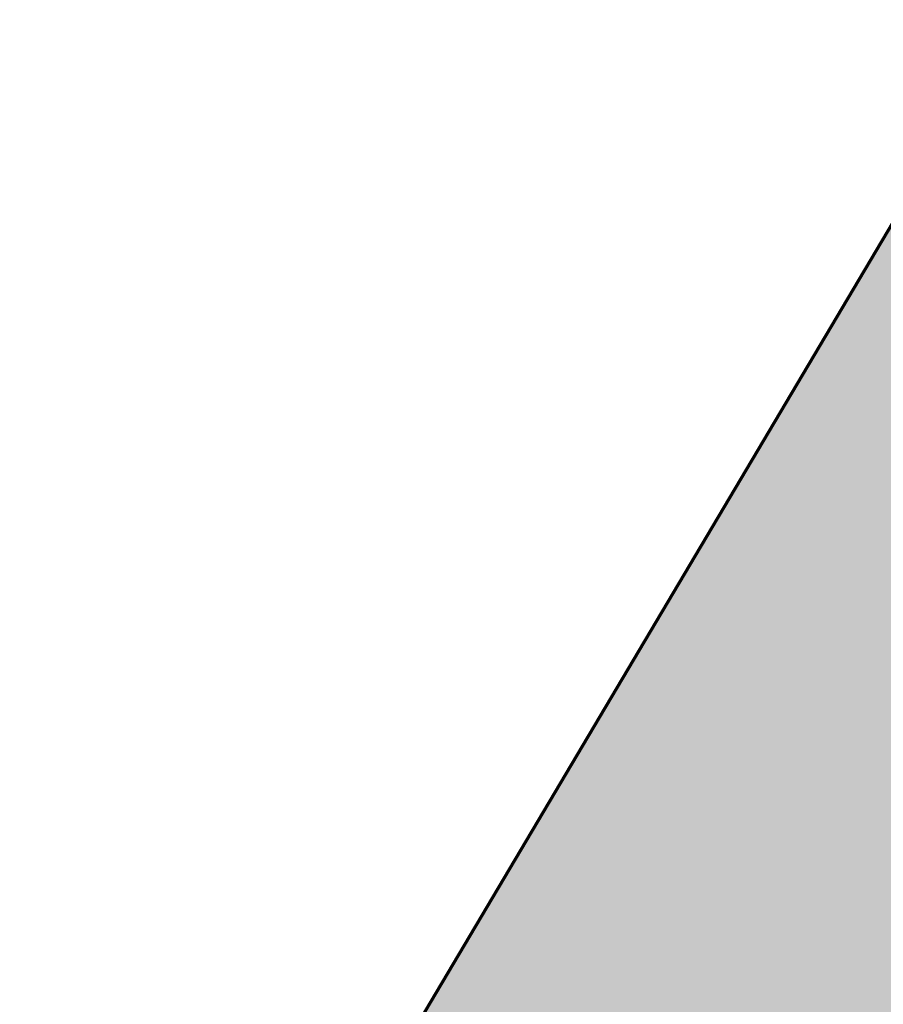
# Model space of a CAD drawing. Header units: metres. Extents: x 90551 to 91648, y 464474 to 467021.
# Tile 784 of 1056: x 90944 to 90956, y 464928 to 464941. Entities that reach past the tile are written whole.
import ezdxf

# ---------------------------------------------------------------- set-up
doc = ezdxf.new("R2010")
doc.units = ezdxf.units.M
doc.layers.add('B-OI-OG-INFO_EIS VOORZORGSMAATREGEL_DUNEA NV-GV', color=7, linetype='Continuous', lineweight=70, true_color=0xfa194b, transparency=0.8)
doc.layers.add('B-OI-OG-INFO_EIS VOORZORGSMAATREGEL_DUNEA NV-V', color=7, linetype='Continuous', lineweight=18, true_color=0xfa194b, transparency=0.8)

msp = doc.modelspace()

# ---------------------------------------------------------------- hatches: boundary and pattern name
at = {"layer": 'B-OI-OG-INFO_EIS VOORZORGSMAATREGEL_DUNEA NV-V'}
msp.add_hatch(color=256, dxfattribs=at).paths.add_polyline_path([(90814.016, 464728.383), (90816.472, 464728.985), (90818.832, 464729.892), (90821.059, 464731.09), (90823.117, 464732.559), (90824.973, 464734.276), (90826.598, 464736.214), (90827.964, 464738.341), (90829.052, 464740.623), (90829.843, 464743.025), (90830.325, 464745.507), (90830.49, 464748.031), (90830.335, 464750.555), (90829.863, 464753.039), (90829.232, 464754.979), (90851.127, 464789.919), (90851.405, 464790.375), (90871.204, 464823.932), (90894.638, 464810.269), (90896.899, 464809.136), (90899.284, 464808.297), (90901.756, 464807.767), (90904.275, 464807.551), (90906.802, 464807.656), (90910.152, 464808.3), (90920.611, 464811.256), (90922.995, 464812.097), (90925.255, 464813.231), (90927.354, 464814.642), (90929.258, 464816.306), (90930.936, 464818.196), (90932.376, 464820.306), (91010.707, 464952.471), (91078.909, 464933.059), (91106.076, 464924.654), (91108.535, 464924.06), (91111.047, 464923.783), (91113.575, 464923.823), (91116.079, 464924.183), (91118.516, 464924.855), (91120.849, 464925.831), (91122.623, 464926.823), (91123.339, 464927.272), (91125.391, 464928.75), (91127.24, 464930.474), (91128.858, 464932.418), (91130.216, 464934.551), (91131.246, 464936.715), (91134.607, 464945.029), (91135.404, 464947.428), (91135.892, 464949.91), (91136.064, 464952.432), (91135.915, 464954.956), (91135.451, 464957.442), (91134.675, 464959.848), (91133.602, 464962.138), (91132.249, 464964.274), (91130.637, 464966.223), (91128.792, 464967.951), (91126.743, 464969.434), (91124.525, 464970.647), (91122.171, 464971.569), (91119.719, 464972.187), (91117.208, 464972.491), (91114.68, 464972.476), (91112.174, 464972.142), (91109.73, 464971.495), (91107.387, 464970.543), (91105.183, 464969.305), (91103.152, 464967.798), (91102.862, 464967.519), (91090.509, 464971.34), (91090.073, 464971.47), (91008.8, 464994.602), (91006.329, 464995.139), (91003.811, 464995.36), (91001.283, 464995.261), (90997.607, 464994.531), (90994.815, 464993.698), (90992.443, 464992.823), (90990.2, 464991.656), (90988.122, 464990.215), (90986.243, 464988.524), (90984.591, 464986.609), (90983.328, 464984.73), (90904.102, 464851.054), (90877.495, 464866.568), (90875.234, 464867.701), (90872.848, 464868.54), (90870.376, 464869.071), (90867.857, 464869.286), (90865.331, 464869.181), (90862.838, 464868.759), (90861.133, 464868.277), (90855.571, 464866.435), (90853.227, 464865.491), (90851.019, 464864.257), (90848.985, 464862.755), (90847.157, 464861.008), (90845.563, 464859.045), (90844.634, 464857.612), (90817.095, 464810.938), (90795.324, 464776.196), (90787.532, 464764.169), (90786.295, 464761.964), (90785.344, 464759.62), (90784.698, 464757.176), (90784.365, 464754.67), (90784.351, 464752.141), (90784.697, 464749.417), (90784.962, 464748.077), (90785.106, 464747.533), (90785.21, 464746.985), (90785.429, 464746.311), (90785.608, 464745.633), (90785.816, 464745.119), (90785.991, 464744.58), (90786.293, 464743.941), (90786.557, 464743.289), (90786.833, 464742.798), (90787.071, 464742.294), (90787.448, 464741.701), (90787.795, 464741.084), (90788.129, 464740.634), (90788.43, 464740.161), (90788.881, 464739.618), (90789.3, 464739.053), (90789.686, 464738.651), (90790.047, 464738.217), (90790.566, 464737.733), (90791.051, 464737.227), (90791.485, 464736.876), (90791.896, 464736.493), (90792.6, 464735.975), (90793.017, 464735.638), (90793.271, 464735.481), (90793.591, 464735.245), (90799.499, 464731.359), (90801.695, 464730.107), (90804.031, 464729.14), (90806.471, 464728.477), (90808.976, 464728.127), (90811.504, 464728.095)])

# ---------------------------------------------------------------- linework, layer by layer
at = {"layer": 'B-OI-OG-INFO_EIS VOORZORGSMAATREGEL_DUNEA NV-GV', "flags": 128}
msp.add_lwpolyline([(91119.719, 464972.187), (91117.208, 464972.491), (91114.68, 464972.476), (91112.174, 464972.142), (91109.73, 464971.495), (91107.387, 464970.543), (91105.183, 464969.305), (91103.152, 464967.798), (91102.862, 464967.519), (91090.509, 464971.34), (91090.073, 464971.47), (91008.8, 464994.602), (91006.329, 464995.139), (91003.811, 464995.36), (91001.283, 464995.261), (90997.607, 464994.531), (90994.815, 464993.698), (90992.443, 464992.823), (90990.2, 464991.656), (90988.122, 464990.215), (90986.243, 464988.524), (90984.591, 464986.609), (90983.328, 464984.73), (90904.102, 464851.054)], dxfattribs=at)

doc.saveas('drawing.dxf')
